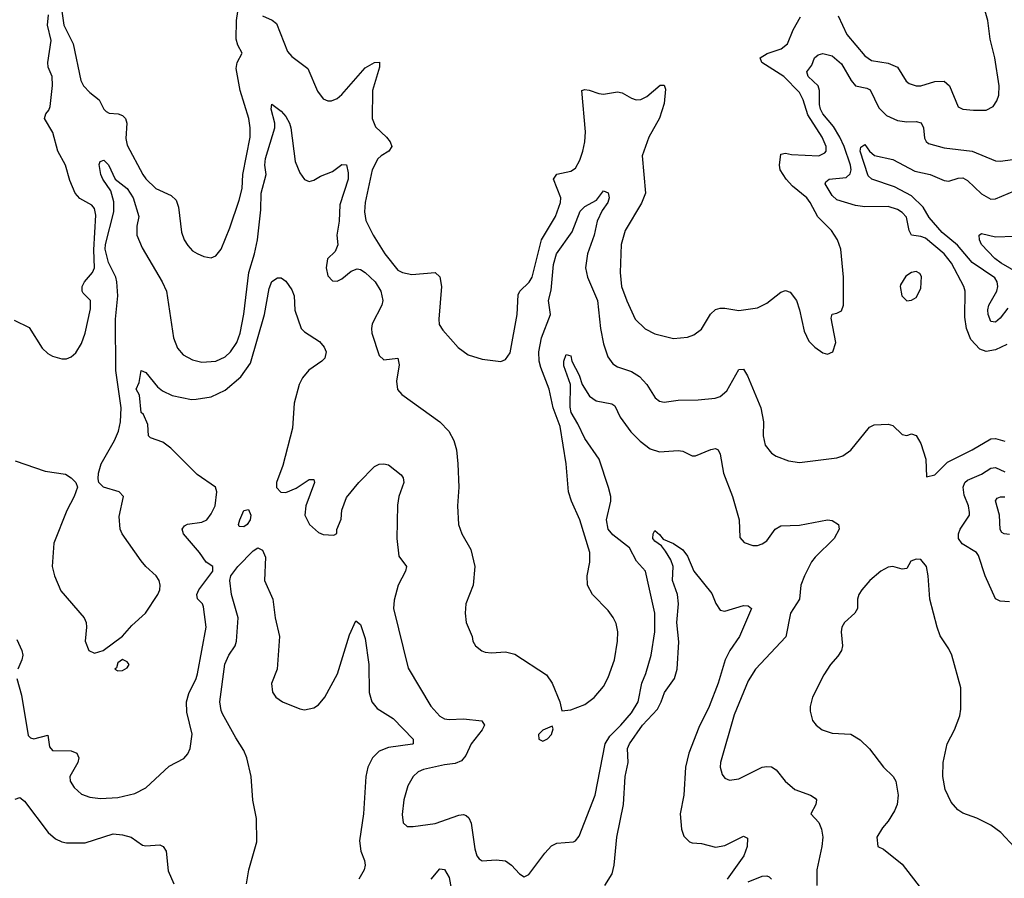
# Model space of a CAD drawing. Header units: inches. Extents: x 1682530 to 1839546, y 640742 to 791647.
# Tile 376 of 656: x 1740770 to 1744987, y 733894 to 737573. Entities that reach past the tile are written whole.
import ezdxf

# ---------------------------------------------------------------- set-up
doc = ezdxf.new("R2010")
doc.units = ezdxf.units.IN
doc.header["$MEASUREMENT"] = 0
doc.layers.add('B7743', color=7, linetype='Continuous')

msp = doc.modelspace()

# ---------------------------------------------------------------- linework, layer by layer
at = {"layer": 'B7743', "color": 5}
for points, elevation in [([(1744275.9, 737590), (1744312.8, 737510), (1744390, 737417.7), (1744418.1, 737398.1), (1744490, 737386.3), (1744528.9, 737370), (1744566.3, 737310), (1744579.7, 737299.7), (1744609.3, 737289.3), (1744630, 737290.2), (1744690, 737307.7), (1744730, 737309.1), (1744752.9, 737290), (1744790, 737199.3), (1744810, 737188.9), (1744854.6, 737185.4), (1744910, 737185.3), (1744939.1, 737200.9), (1744955.1, 737224.9), (1744963, 737250), (1744964.4, 737290), (1744947, 737410), (1744926, 737490), (1744917.1, 737570), (1744871.1, 737730)], 680), ([(1740950.2, 737610), (1740959.2, 737550), (1740999.1, 737470), (1741031.8, 737311.8), (1741043.5, 737290), (1741070, 737261.5), (1741109.5, 737229.5), (1741129.5, 737189.5), (1741139.6, 737179.6), (1741152.7, 737172.7), (1741192.2, 737170), (1741210, 737163), (1741222.6, 737150), (1741228.6, 737130), (1741224.5, 737064.5), (1741230, 737034.9), (1741297.4, 736910), (1741310, 736891.4), (1741353.4, 736850), (1741419.3, 736819.3), (1741439.6, 736799.6), (1741450.3, 736769.7), (1741462.6, 736662.6), (1741474, 736630), (1741490, 736604.9), (1741510, 736583), (1741530, 736570.5), (1741558, 736558), (1741590, 736553), (1741610, 736560.7), (1741633.3, 736590), (1741670, 736680.7), (1741710, 736799.3), (1741722.4, 736850), (1741726.2, 736910), (1741756.4, 737070), (1741757.1, 737110), (1741751.4, 737150), (1741714.6, 737270), (1741696.8, 737363.2), (1741701.7, 737390), (1741723.2, 737430), (1741704.1, 737464.1), (1741696.6, 737490), (1741698.8, 737570), (1741710, 737646.4)], 680), ([(1740745.7, 736285.7), (1740810, 736254), (1740865.9, 736165.9), (1740890, 736142), (1740910, 736130.6), (1740950, 736119.1), (1740970, 736119.1), (1740990, 736127.7), (1741010, 736144.9), (1741034.4, 736185.6), (1741050.9, 736230), (1741073.6, 736333.6), (1741072.6, 736370), (1741041.5, 736401.5), (1741036.9, 736410), (1741037.4, 736430), (1741047.1, 736450), (1741082, 736490), (1741089.9, 736510.1), (1741086.8, 736586.8), (1741095.4, 736735.4), (1741090, 736763.5), (1741078.7, 736778.7), (1741027.3, 736807.3), (1741007.9, 736830), (1740983.9, 736883.9), (1740965.4, 736950), (1740933.6, 737010), (1740911.8, 737090), (1740876.5, 737150), (1740881.5, 737170), (1740894.7, 737185.3), (1740899.7, 737200.3), (1740910.7, 737290.7), (1740908.2, 737330), (1740892.1, 737370), (1740890.3, 737390), (1740904.2, 737484.2), (1740888.3, 737550), (1740893.2, 737593.2)], 680), ([(1741810, 737588.9), (1741850.9, 737570.9), (1741870, 737556.5), (1741916.3, 737436.3), (1741935.6, 737415.6), (1742003.5, 737363.5), (1742046, 737266), (1742070, 737234), (1742090, 737225.3), (1742105.5, 737225.5), (1742130, 737235.6), (1742150, 737252.9), (1742250, 737366.7), (1742290, 737390.2), (1742310.3, 737390.3), (1742310.2, 737370), (1742281.5, 737270), (1742280.1, 737150), (1742294.2, 737114.2), (1742340.2, 737070), (1742356, 737050), (1742363.9, 737030), (1742350.3, 737010), (1742317.7, 736990), (1742303.9, 736976.1), (1742280.1, 736930), (1742249.4, 736789.4), (1742246.1, 736750), (1742252.2, 736712.2), (1742283.8, 736650), (1742333.6, 736570), (1742390, 736499.7), (1742410, 736489.4), (1742450, 736481.7), (1742550, 736490.3), (1742570, 736470.5), (1742575.8, 736430), (1742564.6, 736290), (1742566.5, 736266.5), (1742582, 736242), (1742647.7, 736167.7), (1742690, 736137.1), (1742750, 736118.4), (1742830, 736107.7), (1742850, 736117.3), (1742870, 736146), (1742901.2, 736310), (1742905.3, 736394.7), (1742911.4, 736410), (1742951.9, 736448.1), (1742964.1, 736470), (1743004.8, 736630), (1743064.1, 736730), (1743085.9, 736790), (1743087.6, 736810), (1743056.2, 736890), (1743070, 736911), (1743130, 736923.8), (1743150, 736936.9), (1743168.6, 736971.4), (1743181.2, 737010), (1743189.9, 737050), (1743192.6, 737092.6), (1743178, 737270), (1743190, 737274.4), (1743208.7, 737271.3), (1743250, 737256.6), (1743270, 737254.1), (1743330, 737264.3), (1743350, 737259.7), (1743390, 737236.2), (1743410, 737230.2), (1743430, 737231.1), (1743456.4, 737243.6), (1743512.7, 737292.7), (1743530, 737291.8), (1743535.3, 737275.3), (1743530, 737214.5), (1743510, 737151.1), (1743464.3, 737070), (1743435.7, 736990), (1743450.1, 736829.9), (1743433.6, 736786.4), (1743362.6, 736670), (1743346, 736610), (1743341.8, 736490), (1743347.3, 736430), (1743370, 736367.7), (1743405.7, 736290), (1743448.1, 736248.1), (1743490, 736227.4), (1743570, 736207.2), (1743630, 736212.2), (1743657.5, 736222.5), (1743690, 736246.4), (1743728.2, 736311.8), (1743750, 736331.6), (1743770, 736337.3), (1743790, 736336.9), (1743850, 736327.2), (1743930, 736338.7), (1743970, 736358.4), (1744030, 736406), (1744050, 736412.4), (1744070, 736406), (1744096.5, 736370), (1744110.3, 736330), (1744130, 736238), (1744150, 736194.8), (1744174.8, 736170), (1744210, 736144.9), (1744230, 736139.1), (1744252, 736150), (1744266, 736190), (1744245.8, 736294.2), (1744250, 736311), (1744270, 736314.8), (1744290, 736326), (1744297.6, 736350), (1744297.6, 736470), (1744286.6, 736590), (1744272.3, 736630), (1744247.6, 736670), (1744188.5, 736728.5), (1744156.1, 736790), (1744140.6, 736810), (1744079.7, 736859.7), (1744052.4, 736890), (1744027.3, 736930), (1744023.9, 736950), (1744030, 736997.1), (1744050, 737001.7), (1744076, 736996), (1744193.2, 736990), (1744217.9, 737002.1), (1744223.5, 737010), (1744223.4, 737030), (1744206.9, 737070), (1744145.2, 737165.2), (1744125.6, 737230), (1744110, 737261.6), (1744043.1, 737330), (1743948, 737390), (1743941.5, 737410), (1743971.9, 737428.1), (1744031.6, 737448.4), (1744058.2, 737470), (1744083.4, 737530), (1744114.4, 737585.6)], 680), ([(1744998.3, 736181.7), (1744950, 736157.7), (1744910, 736151.1), (1744881.8, 736161.8), (1744843.1, 736203.1), (1744824.5, 736250), (1744818.4, 736298.4), (1744819.8, 736410), (1744813.2, 736430), (1744760.2, 736530), (1744729.9, 736570), (1744650, 736636.7), (1744630, 736644.3), (1744589.2, 736649.2), (1744579.4, 736670), (1744567.5, 736727.5), (1744550, 736747.3), (1744530, 736759.9), (1744490, 736773.1), (1744390, 736770.9), (1744350, 736776.3), (1744270, 736801.2), (1744250, 736819.3), (1744219.3, 736870), (1744222.2, 736877.8), (1744237.2, 736890), (1744310, 736896.2), (1744327.2, 736912.8), (1744331.7, 736930), (1744328.4, 736950), (1744301.4, 737030), (1744283.1, 737070), (1744255.2, 737115.2), (1744209.5, 737169.5), (1744200.3, 737190), (1744195.9, 737210), (1744196, 737270), (1744189.2, 737289.2), (1744147.3, 737330), (1744141, 737350), (1744162.4, 737377.6), (1744174.6, 737410), (1744190, 737422.4), (1744210, 737428.3), (1744250, 737417.7), (1744290, 737383.8), (1744331.8, 737311.8), (1744350, 737290.2), (1744398.9, 737278.9), (1744411.9, 737271.9), (1744450, 737195.6), (1744482.3, 737162.3), (1744530, 737140.9), (1744570, 737135.5), (1744610, 737136.6), (1744631.1, 737131.1), (1744641.6, 737110), (1744645.8, 737065.8), (1744651.7, 737051.7), (1744662.4, 737042.4), (1744730, 737023.7), (1744849.5, 737009.5), (1744950, 736968.4), (1744970, 736966.8), (1745110, 736985.8)], 660), ([(1740750, 735682.6), (1740878.7, 735638.7), (1740966, 735626), (1740990.7, 735610), (1741010.7, 735590), (1741017.3, 735570), (1741003.8, 735530), (1740972.4, 735470), (1740916.5, 735330), (1740908.4, 735230), (1740918.4, 735190), (1740946.3, 735126.3), (1741046.4, 735010), (1741054, 734990), (1741055.3, 734970), (1741050.4, 734910), (1741065.3, 734870), (1741090, 734858), (1741127.8, 734870), (1741210, 734931), (1741250, 734977.2), (1741308.9, 735030), (1741361.3, 735110), (1741369.6, 735130), (1741371.3, 735150), (1741367.3, 735170), (1741354, 735190), (1741309.8, 735229.8), (1741290, 735254), (1741208.2, 735370), (1741200.5, 735390), (1741195.6, 735444.4), (1741214, 735530), (1741195.3, 735550), (1741128.7, 735570), (1741109.4, 735589.4), (1741106, 735606), (1741107.3, 735630), (1741119.1, 735670), (1741175.6, 735770), (1741192.9, 735810), (1741201.6, 735850), (1741204.1, 735910), (1741180.9, 736070), (1741179.7, 736290), (1741190.3, 736390), (1741186.4, 736450), (1741181.3, 736470), (1741150, 736532.8), (1741136.1, 736590), (1741137, 736610), (1741173.2, 736750), (1741172.8, 736792.8), (1741160.2, 736840.2), (1741126.3, 736890), (1741118, 736910), (1741110, 736952), (1741115.1, 736964.9), (1741129.5, 736970.5), (1741150, 736951.7), (1741178.2, 736890), (1741230, 736849.3), (1741256.4, 736810), (1741279.8, 736730), (1741271.3, 736688.7), (1741272.1, 736650), (1741295, 736595), (1741379.8, 736450), (1741398.3, 736410), (1741428.9, 736210), (1741445.2, 736165.2), (1741470, 736136.5), (1741510, 736115.8), (1741550, 736105.8), (1741610, 736110.3), (1741650, 736129), (1741672.1, 736150), (1741699.4, 736190), (1741713.5, 736230), (1741730, 736310.8), (1741750.8, 736490), (1741775.4, 736570), (1741787.9, 736630), (1741802.4, 736757.6), (1741803.4, 736830), (1741826.2, 736910), (1741820.3, 736950), (1741822.2, 736977.8), (1741863, 737110), (1741863.2, 737130), (1741846.8, 737190), (1741850, 737210.7), (1741890, 737180.9), (1741910, 737158.3), (1741925.2, 737130), (1741931.3, 737110), (1741950, 736966), (1741970, 736917.3), (1741990, 736887.7), (1742010, 736879.1), (1742030, 736886), (1742057.7, 736902.3), (1742110, 736922.7), (1742150, 736952.2), (1742170, 736950.5), (1742177.1, 736917.1), (1742176.6, 736890), (1742140.8, 736779.2), (1742137.9, 736710), (1742127.9, 736650), (1742132.2, 736607.8), (1742120.6, 736579.4), (1742088.3, 736548.3), (1742082, 736510), (1742090, 736476), (1742110, 736453.4), (1742130, 736452.7), (1742150, 736462.4), (1742190, 736495.8), (1742214.9, 736505.1), (1742230, 736503.1), (1742250, 736489.1), (1742291.9, 736450), (1742316.8, 736410), (1742325.8, 736370), (1742320.8, 736350), (1742280.2, 736270), (1742276.5, 736250), (1742277.7, 736230), (1742310, 736134), (1742330, 736115.3), (1742390, 736122), (1742394.5, 736094.5), (1742384.3, 736024.3), (1742388.4, 735988.4), (1742407.1, 735967.1), (1742569.3, 735849.3), (1742607.4, 735810), (1742629.1, 735770), (1742640.7, 735730), (1742647.1, 735670), (1742650.3, 735570), (1742645.2, 735490), (1742649, 735410), (1742663.1, 735370), (1742702.6, 735302.6), (1742719.5, 735230), (1742712.7, 735150), (1742681.3, 735070), (1742678.4, 735030), (1742681.6, 734990), (1742707.3, 734930), (1742710.8, 734910), (1742722.8, 734890), (1742748.7, 734868.7), (1742763.4, 734863.4), (1742790, 734859.3), (1742850, 734864.9), (1742890, 734853.7), (1743026.3, 734766.3), (1743050.4, 734730), (1743082.8, 734650), (1743092, 734612), (1743130, 734616), (1743190, 734638), (1743230, 734668.4), (1743270, 734715.8), (1743290, 734754.9), (1743317, 734830), (1743330.7, 734910), (1743331.7, 734950), (1743325, 734985), (1743311.6, 735011.6), (1743290, 735040.7), (1743222.9, 735110), (1743202, 735150), (1743200.4, 735190), (1743211.7, 735248.3), (1743211.7, 735290), (1743168.7, 735430), (1743133.3, 735510), (1743120.9, 735550), (1743110.8, 735669.2), (1743085.3, 735830), (1743055, 735910), (1743037.9, 735990), (1743002, 736082), (1742995.2, 736110), (1742993.2, 736150), (1743004.4, 736210), (1743043.9, 736310), (1743034.7, 736370), (1743045.7, 736414.3), (1743055.6, 736524.4), (1743069, 736570), (1743135.8, 736664.2), (1743170, 736753), (1743190, 736771.9), (1743240.8, 736799.2), (1743270, 736839.1), (1743290, 736830.8), (1743294.9, 736810), (1743288.5, 736790), (1743264.7, 736755.3), (1743242.6, 736710), (1743230.1, 736650), (1743201.2, 736570), (1743193.5, 736510), (1743202.1, 736470), (1743245.3, 736370), (1743256.9, 736250), (1743270, 736184.4), (1743288.4, 736128.4), (1743310, 736097.8), (1743330, 736085.1), (1743390, 736065.4), (1743424.4, 736044.4), (1743456.5, 736010), (1743492.1, 735952.1), (1743510, 735938), (1743530, 735934.3), (1743590, 735942.6), (1743676.1, 735943.9), (1743748.3, 735951.7), (1743770, 735958.7), (1743798, 735982), (1743850, 736073.4), (1743870, 736075.3), (1743887, 736047), (1743944.9, 735910), (1743955.8, 735850), (1743954.7, 735790), (1743962.3, 735750), (1743990, 735714.9), (1744010, 735702.4), (1744063, 735683), (1744110, 735675.3), (1744270, 735694.9), (1744295.9, 735704.1), (1744330, 735728.9), (1744410, 735827), (1744430, 735837.6), (1744490, 735839.1), (1744510, 735834), (1744550, 735796), (1744570, 735791), (1744590, 735798.8), (1744610, 735790.6), (1744630, 735757.3), (1744650.3, 735690), (1744654, 735614), (1744690, 735622.8), (1744743.4, 735676.6), (1744849.6, 735730), (1744930, 735776.5), (1744950, 735777.8), (1744990, 735767.5)], 660), ([(1745002.7, 736337.3), (1744970, 736293.4), (1744950, 736276.5), (1744930, 736279.1), (1744917.9, 736310), (1744916, 736330), (1744921, 736350), (1744955.5, 736410), (1744959.7, 736430), (1744956.9, 736450), (1744946.6, 736466.6), (1744850, 736532.8), (1744786.6, 736606.6), (1744720.9, 736660.9), (1744665.4, 736725.4), (1744639.2, 736770), (1744590, 736818.5), (1744516.3, 736856.3), (1744419.7, 736890), (1744404.5, 736904.5), (1744369, 737010), (1744373.1, 737026.9), (1744390, 737037.6), (1744409.2, 737009.2), (1744430.9, 736990.9), (1744510, 736973.2), (1744604.2, 736924.2), (1744670, 736909.5), (1744730, 736884.6), (1744750, 736881), (1744790, 736894.6), (1744810, 736895.1), (1744830, 736884.3), (1744890, 736826.4), (1744930, 736804.2), (1744950, 736805.4), (1745030, 736840.1)], 640), ([(1745047.5, 736487.5), (1744973.4, 736530), (1744947.1, 736550), (1744890, 736609.8), (1744880.8, 736630), (1744879.5, 736650), (1744890, 736657), (1744950, 736643.2), (1745030, 736644.9)], 620), ([(1740757.3, 734750), (1740777.9, 734677.9), (1740806, 734506), (1740815.9, 734495.9), (1740830, 734491.4), (1740890, 734507.3), (1740897.8, 734457.8), (1740910, 734441.7), (1740990, 734440.3), (1741014.9, 734430), (1741023.7, 734410), (1741019.5, 734390), (1740984.6, 734330), (1740985.3, 734310), (1741002.8, 734282.8), (1741033.9, 734253.9), (1741070, 734241.1), (1741116, 734236), (1741190, 734240.7), (1741262.8, 734257.2), (1741310, 734281.7), (1741410, 734374), (1741472.3, 734407.7), (1741490, 734427.3), (1741499.7, 734450), (1741508.3, 734511.7), (1741485.9, 734605.9), (1741484.7, 734650), (1741494.1, 734685.9), (1741526, 734750), (1741531.6, 734770), (1741567.8, 734970), (1741557.7, 735057.7), (1741553.1, 735070), (1741531.5, 735091.5), (1741527.9, 735110), (1741537.5, 735130), (1741596.5, 735210), (1741596.9, 735230), (1741568.8, 735248.8), (1741539.9, 735290), (1741471, 735370), (1741465.1, 735390), (1741475.6, 735404.4), (1741488.2, 735411.8), (1741550, 735419.8), (1741570.7, 735430), (1741590, 735454.9), (1741606.4, 735490), (1741613.5, 735550), (1741608.7, 735570), (1741530, 735624.5), (1741416.9, 735736.9), (1741382.6, 735762.6), (1741330, 735781.2), (1741321.6, 735790), (1741318.2, 735838.2), (1741300.7, 735880.7), (1741290, 735889.6), (1741283.5, 735963.5), (1741269.3, 735990), (1741281.5, 736018.5), (1741289.7, 736070), (1741310, 736061), (1741360.4, 736000.4), (1741382, 735982), (1741422.3, 735962.3), (1741505.6, 735945.6), (1741526.3, 735946.3), (1741590, 735956.8), (1741650, 735984.8), (1741717.2, 736042.8), (1741758.6, 736101.4), (1741818, 736310), (1741838.8, 736421.2), (1741850, 736451), (1741873.6, 736466.4), (1741890, 736466.8), (1741910, 736453), (1741935.6, 736415.6), (1741945.7, 736390), (1741947.7, 736327.7), (1741975.1, 736250), (1741990, 736235.5), (1742054.2, 736194.2), (1742074.6, 736170), (1742082.5, 736150), (1742076.8, 736123.2), (1742064.6, 736110), (1742008.6, 736071.4), (1741981.4, 736038.6), (1741966.7, 736010), (1741945.6, 735930), (1741937.9, 735822.1), (1741896.6, 735663.4), (1741870.1, 735590), (1741870, 735568), (1741888.6, 735548.6), (1741910, 735547.3), (1741954.3, 735565.7), (1742010, 735602), (1742030, 735602), (1742032.2, 735590), (1741995.5, 735490), (1741990.7, 735450), (1742011, 735410), (1742050, 735376), (1742070, 735366.8), (1742115.3, 735364.7), (1742128.4, 735371.6), (1742128.4, 735388.4), (1742146.6, 735433.4), (1742150, 735472), (1742170, 735526), (1742222.7, 735590), (1742290, 735659.1), (1742310, 735668), (1742330, 735670.5), (1742350, 735665.5), (1742403.1, 735623.1), (1742412.7, 735610), (1742415.3, 735590), (1742394.4, 735530), (1742387.7, 735492.3), (1742384.8, 735350), (1742393.9, 735273.9), (1742426.7, 735230), (1742422.7, 735210), (1742391.5, 735150), (1742374.4, 735085.6), (1742370.2, 735050), (1742434.2, 734794.2), (1742530.8, 734630.8), (1742570, 734587.9), (1742590, 734577.6), (1742610, 734574), (1742670, 734577.3), (1742748.7, 734568.7), (1742760.3, 734550), (1742751.1, 734530), (1742703.8, 734470), (1742680.5, 734419.5), (1742662.8, 734397.2), (1742634.6, 734385.4), (1742590, 734380.2), (1742499.8, 734360.2), (1742477, 734350), (1742455.6, 734330), (1742432.6, 734290), (1742414.9, 734230), (1742407.6, 734167.6), (1742412.2, 734132.2), (1742430, 734115.5), (1742455.5, 734115.5), (1742550, 734129.1), (1742650, 734164.5), (1742670, 734167.2), (1742682.5, 734162.5), (1742693.5, 734153.5), (1742704, 734130), (1742719.7, 734019.7), (1742727.7, 733990), (1742737.5, 733977.5), (1742750, 733968.9), (1742810, 733973.2), (1742850, 733969.1), (1742877, 733950), (1742910, 733913), (1742930, 733900.7), (1742950, 733910.5), (1743018.5, 734001.5), (1743047.6, 734032.4), (1743070, 734044.3), (1743141.2, 734050), (1743150, 734053.7), (1743166.2, 734073.8), (1743235, 734250), (1743278, 734470), (1743297.2, 734502.8), (1743345, 734550), (1743390, 734603.5), (1743418.7, 734650), (1743434.4, 734730), (1743451.9, 734771.9), (1743474.7, 734850), (1743490.5, 734950), (1743489.9, 735030), (1743450.6, 735210), (1743412.1, 735252.1), (1743382, 735310), (1743310, 735365.6), (1743289.9, 735390), (1743282.7, 735430), (1743301.3, 735510), (1743301.6, 735530), (1743291.8, 735568.2), (1743251.1, 735690), (1743190, 735777.7), (1743160.9, 735840.9), (1743132.1, 735890), (1743127.4, 735912.6), (1743128.5, 736010), (1743100.9, 736090), (1743101.1, 736110), (1743110, 736138.8), (1743130, 736132), (1743134.6, 736110), (1743166.5, 736050), (1743179.2, 736010), (1743210, 735959.5), (1743239.1, 735939.1), (1743306.5, 735926.5), (1743318.3, 735918.3), (1743341.2, 735870), (1743387.4, 735807.4), (1743426.9, 735766.9), (1743470, 735734.2), (1743510, 735721.3), (1743590, 735727.4), (1743610, 735723.7), (1743650, 735704.4), (1743663.7, 735703.7), (1743730, 735731.3), (1743750, 735735.6), (1743762, 735730), (1743770, 735711.3), (1743783.8, 735630), (1743822.2, 735530), (1743851.2, 735430), (1743853.7, 735353.7), (1743873.3, 735333.3), (1743910, 735319.5), (1743930, 735319.5), (1743950, 735326.4), (1743970, 735339.3), (1744006.3, 735390), (1744030, 735404.2), (1744110, 735407.6), (1744230, 735430.4), (1744250, 735427.7), (1744277.3, 735410), (1744279.3, 735390), (1744258.5, 735350), (1744176.8, 735270), (1744161.9, 735250), (1744131.6, 735190), (1744115.9, 735150), (1744110.1, 735090), (1744070.8, 735030), (1744052, 734928), (1743921.2, 734790), (1743890, 734740.5), (1743830, 734594), (1743771.2, 734390), (1743770.2, 734370), (1743778.9, 734338.9), (1743790, 734323.1), (1743810, 734314.9), (1743850, 734319.6), (1743950, 734369.4), (1743970, 734373.2), (1743990, 734371), (1744010, 734358.5), (1744048.1, 734310), (1744090, 734275), (1744157.3, 734250), (1744177.6, 734237.6), (1744183.1, 734230), (1744180.3, 734210), (1744158.8, 734170), (1744192.7, 734132.7), (1744204.4, 734104.4), (1744209.3, 734070), (1744205.4, 734030), (1744183.9, 733930), (1744183.4, 733863.4)], 640), ([(1745010, 735078.3), (1744970, 735081.1), (1744950, 735091.8), (1744904.4, 735190), (1744876.4, 735276.4), (1744867.3, 735290), (1744806.9, 735326.9), (1744791.1, 735350), (1744791.5, 735370), (1744798.5, 735390), (1744837.3, 735450), (1744838.4, 735461.6), (1744833.4, 735490), (1744815, 735535), (1744810.9, 735570), (1744818.5, 735590), (1744830, 735599.3), (1744890, 735625.3), (1744930, 735650.6), (1744950, 735654), (1744990, 735635.3)], 640), ([(1745010, 735367.2), (1744986.6, 735370), (1744976.3, 735376.3), (1744969.1, 735389.1), (1744966.2, 735450), (1744949.2, 735510.8), (1744957, 735523), (1744971.4, 735528.6), (1744990, 735528.8)], 620), ([(1743276.4, 733863.6), (1743307.4, 733912.6), (1743315.7, 733950), (1743327.3, 734070), (1743356.6, 734210), (1743363.1, 734330), (1743376.1, 734390), (1743372.5, 734450), (1743381.5, 734470), (1743436.8, 734550), (1743501.1, 734618.9), (1743517.6, 734650), (1743530.9, 734690), (1743574.7, 734750), (1743586, 734790), (1743593.4, 734906.6), (1743585, 734990), (1743591.3, 735070), (1743587.4, 735110), (1743566.4, 735170), (1743568.5, 735230), (1743559.2, 735259.2), (1743536.3, 735296.3), (1743518.8, 735318.8), (1743490, 735338.7), (1743482.3, 735350), (1743482.4, 735370), (1743490, 735384), (1743510, 735367.7), (1743526.4, 735346.4), (1743570, 735328.2), (1743610, 735302), (1743630, 735274), (1743656.8, 735210), (1743734.2, 735114.2), (1743751.8, 735071.8), (1743770, 735042.4), (1743790, 735038.9), (1743870, 735063.1), (1743890, 735061.6), (1743904.9, 735050), (1743852.6, 734930), (1743810.9, 734870), (1743790.9, 734830), (1743761.9, 734730), (1743723.3, 734630), (1743679.3, 734540.7), (1743635.4, 734430), (1743621.9, 734370), (1743614.3, 734250), (1743598.9, 734170), (1743604.1, 734104.1), (1743615, 734075), (1743639.1, 734050), (1743650, 734045.2), (1743690, 734043.6), (1743750, 734026.7), (1743790, 734033.8), (1743870, 734074.6), (1743886.4, 734066.4), (1743885, 734030), (1743871.7, 733990), (1743799.6, 733890)], 620), ([(1741741.1, 733870), (1741751.1, 733930), (1741786, 734050), (1741783.9, 734150), (1741768.6, 734228.6), (1741760.8, 734330), (1741742.3, 734410), (1741730, 734442), (1741695.1, 734495.1), (1741638.5, 734598.5), (1741632.4, 734612.4), (1741627.1, 734650), (1741649, 734811), (1741665.7, 734850), (1741692.9, 734890), (1741698.2, 734910), (1741705, 735010), (1741677.6, 735110), (1741670.5, 735170), (1741674.3, 735190), (1741704.6, 735230), (1741770, 735296.6), (1741790, 735309.5), (1741810, 735300.2), (1741822.3, 735270), (1741818.7, 735170), (1741854, 735090), (1741864, 735010), (1741882.4, 734930), (1741873.1, 734790), (1741848.2, 734728.2), (1741852.1, 734692.1), (1741866.4, 734670), (1741894.9, 734650), (1741970, 734619.6), (1741990, 734616.1), (1742030, 734624.7), (1742050, 734637.7), (1742076.8, 734670), (1742130.7, 734770), (1742183, 734937), (1742210, 734997.3), (1742230, 734981), (1742250, 734920.7), (1742264.7, 734810), (1742266.9, 734690), (1742278.2, 734650), (1742301.5, 734621.5), (1742370, 734579.1), (1742455.2, 734490), (1742454.9, 734470), (1742451.6, 734468.4), (1742350, 734453.9), (1742310, 734438), (1742280.7, 734410), (1742260.7, 734370), (1742252.6, 734330), (1742242.3, 734170), (1742225.2, 734054.8), (1742231.4, 734010), (1742246.9, 733970), (1742249.4, 733950), (1742245.2, 733930), (1742222.6, 733890)], 620), ([(1745030, 734027.3), (1744971.6, 734090), (1744930, 734121.3), (1744870, 734151.3), (1744810, 734173), (1744787.5, 734187.5), (1744759.5, 734219.5), (1744734.2, 734274.2), (1744724.2, 734330), (1744724.7, 734390), (1744743, 734470), (1744773.3, 734530), (1744796.2, 734590), (1744801.2, 734618.8), (1744801.3, 734710), (1744762.3, 734850), (1744750, 734877), (1744713, 734933), (1744698.9, 734970), (1744668.4, 735090), (1744661.5, 735190), (1744654.3, 735230), (1744630, 735259.5), (1744610, 735262), (1744587.2, 735252.8), (1744570, 735221.2), (1744550, 735218), (1744510, 735229.6), (1744490, 735227.3), (1744458.8, 735210), (1744410.8, 735170), (1744377.3, 735130), (1744364, 735110), (1744358.8, 735090), (1744358, 735050), (1744346.8, 735030), (1744302.8, 734990), (1744290.7, 734970), (1744288, 734950), (1744294, 734890), (1744290.4, 734870), (1744274.7, 734845.3), (1744242.4, 734810), (1744214.1, 734765.9), (1744165.5, 734670), (1744155.5, 734630), (1744155.5, 734610), (1744164.9, 734570), (1744180.7, 734550), (1744206.8, 734530), (1744250, 734515.8), (1744330, 734511.8), (1744370, 734487.4), (1744410, 734448.8), (1744470, 734370.4), (1744510.6, 734330), (1744522, 734310), (1744533, 734250), (1744528, 734210), (1744517, 734183), (1744490, 734139), (1744464.7, 734110), (1744441, 734070), (1744446, 734030), (1744470, 734018), (1744550, 733954.9), (1744661.1, 733810)], 660), ([(1740757, 734917), (1740779.1, 734870), (1740782.7, 734850), (1740779.6, 734830), (1740762.3, 734790)], 640), ([(1740750, 734233.3), (1740770, 734240.2), (1740790, 734224.9), (1740892.4, 734090), (1740923.6, 734063.6), (1740950, 734050.1), (1740970, 734045.9), (1741050, 734045.2), (1741170, 734084.5), (1741210, 734080.3), (1741246.8, 734070), (1741296.5, 734036.5), (1741310, 734033.1), (1741370, 734037.4), (1741384.9, 734030), (1741396.9, 734010), (1741406.2, 733926.2), (1741430.2, 733870)], 620), ([(1742532.9, 733890), (1742570, 733934.6), (1742590, 733931.8), (1742610, 733897.1), (1742618.3, 733850)], 620), ([(1743890, 733878.8), (1743950, 733903.1), (1743970, 733904.9), (1743979.9, 733899.9), (1743990.3, 733890)], 620)]:
    msp.add_lwpolyline(points, dxfattribs=dict(at, elevation=elevation))
for points, elevation in [([(1744610, 736494.5), (1744590, 736489.5), (1744565.5, 736474.5), (1744542.8, 736437.2), (1744540.5, 736430), (1744548.2, 736390), (1744570, 736368), (1744590, 736370.5), (1744610, 736383), (1744630, 736421), (1744632.2, 736472.2), (1744625.1, 736485.1)], 680), ([(1741730, 735399.3), (1741710, 735401.2), (1741707.3, 735410), (1741712.3, 735430), (1741730, 735470.4), (1741750, 735474.4), (1741759.2, 735450), (1741757.1, 735430), (1741744, 735410)], 620), ([(1741210, 734831.1), (1741190, 734817), (1741184, 734796), (1741178, 734790), (1741190, 734782.8), (1741210, 734784.9), (1741230, 734796), (1741239.3, 734810), (1741230, 734821.2)], 660), ([(1743050, 734546), (1743010, 734528), (1742992, 734510), (1742994, 734490), (1743010, 734482), (1743030, 734492), (1743048, 734510), (1743054.6, 734534.6)], 660)]:
    msp.add_lwpolyline(points, close=True, dxfattribs=dict(at, elevation=elevation))

doc.saveas('drawing.dxf')
